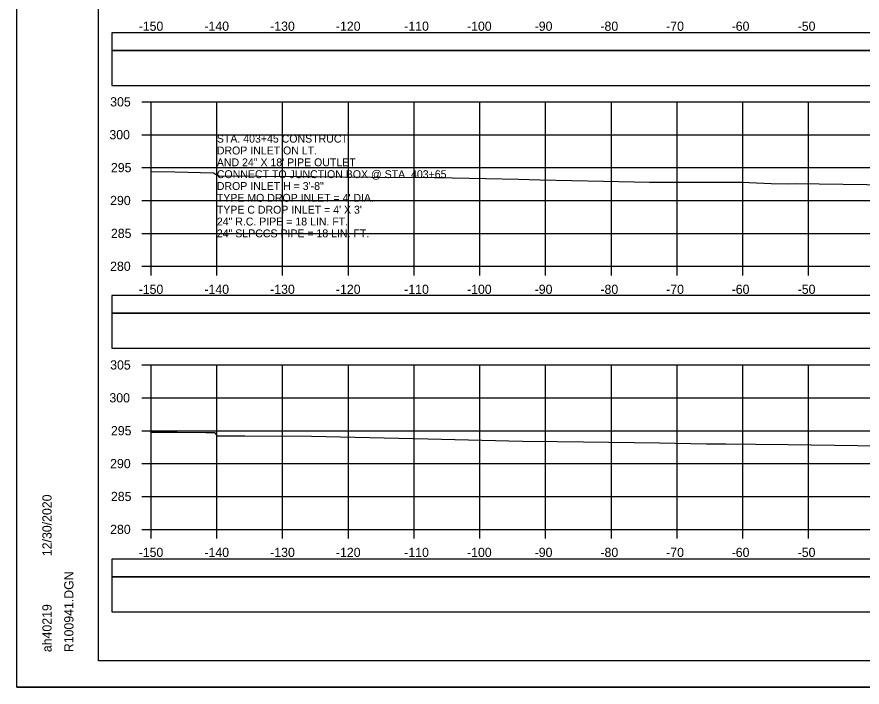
# Model space of a CAD drawing. Extents: x 1370538 to 1372872, y 376220 to 381127.
# Drawn here: x 1370538.2 to 1370666.7, y 376647.1 to 376749 of the extents above; entities that cross this region are included whole.
import ezdxf

# ---------------------------------------------------------------- set-up
doc = ezdxf.new("R2010")
doc.units = 0
for name, color, linetype in [('R_Border Notes', 7, 'Continuous'), ('R_Border PE', 7, 'Continuous'), ('R_Border Prem', 7, 'Continuous'), ('R_Dimension', 7, 'Continuous'), ('R_Grid', 7, 'Continuous'), ('R_No Plot', 7, 'Continuous'), ('R_Water Annot', 7, 'Continuous'), ('T_Detection Zones', 7, 'Continuous')]:
    doc.layers.add(name, color=color, linetype=linetype)

msp = doc.modelspace()

# ---------------------------------------------------------------- linework, layer by layer
at = {"layer": 'R_Border Notes'}
for p, q in [((1370550.61, 376651.09), (1370550.61, 376856.55)), ((1370550.61, 376651.09), (1370550.61, 376651.09)), ((1370866.79, 376651.09), (1370550.61, 376651.09))]:
    msp.add_line(p, q, dxfattribs=at)
at = {"layer": 'R_Border Prem'}
for p, q in [((1370557.21, 376736.09), (1370558.61, 376736.09)), ((1370558.61, 376711.09), (1370558.61, 376736.09)), ((1370557.21, 376731.09), (1370558.61, 376731.09)), ((1370557.21, 376726.09), (1370558.61, 376726.09)), ((1370557.21, 376721.09), (1370558.61, 376721.09)), ((1370557.21, 376716.09), (1370558.61, 376716.09)), ((1370557.21, 376711.09), (1370558.61, 376711.09)), ((1370558.61, 376711.09), (1370858.61, 376711.09)), ((1370558.61, 376709.69), (1370558.61, 376711.09)), ((1370568.61, 376709.69), (1370568.61, 376711.09)), ((1370578.61, 376709.69), (1370578.61, 376711.09)), ((1370588.61, 376709.69), (1370588.61, 376711.09)), ((1370598.61, 376709.69), (1370598.61, 376711.09)), ((1370608.61, 376709.69), (1370608.61, 376711.09)), ((1370618.61, 376709.69), (1370618.61, 376711.09)), ((1370628.61, 376709.69), (1370628.61, 376711.09)), ((1370638.61, 376709.69), (1370638.61, 376711.09)), ((1370648.61, 376709.69), (1370648.61, 376711.09)), ((1370658.61, 376709.69), (1370658.61, 376711.09)), ((1370557.21, 376696.09), (1370558.61, 376696.09)), ((1370558.61, 376671.09), (1370558.61, 376696.09)), ((1370557.21, 376691.09), (1370558.61, 376691.09)), ((1370557.21, 376686.09), (1370558.61, 376686.09)), ((1370557.21, 376681.09), (1370558.61, 376681.09)), ((1370557.21, 376676.09), (1370558.61, 376676.09)), ((1370557.21, 376671.09), (1370558.61, 376671.09)), ((1370558.61, 376671.09), (1370858.61, 376671.09)), ((1370558.61, 376669.69), (1370558.61, 376671.09)), ((1370568.61, 376669.69), (1370568.61, 376671.09)), ((1370578.61, 376669.69), (1370578.61, 376671.09)), ((1370588.61, 376669.69), (1370588.61, 376671.09)), ((1370598.61, 376669.69), (1370598.61, 376671.09)), ((1370608.61, 376669.69), (1370608.61, 376671.09)), ((1370618.61, 376669.69), (1370618.61, 376671.09)), ((1370628.61, 376669.69), (1370628.61, 376671.09)), ((1370638.61, 376669.69), (1370638.61, 376671.09)), ((1370648.61, 376669.69), (1370648.61, 376671.09)), ((1370658.61, 376669.69), (1370658.61, 376671.09))]:
    msp.add_line(p, q, dxfattribs=at)
at = {"layer": 'R_Dimension'}
for points in [[(1370558.61, 376725.49), (1370562.24, 376725.46), (1370568.1, 376725.3), (1370568.39, 376725.1), (1370568.9, 376724.82), (1370581.05, 376724.74), (1370583.35, 376724.73), (1370592.13, 376724.66), (1370601.65, 376724.59), (1370602.2, 376724.57), (1370603.4, 376724.57), (1370604.44, 376724.54), (1370614.51, 376724.32), (1370617.76, 376724.25), (1370627.44, 376724.01), (1370634.41, 376723.9), (1370648.47, 376723.85), (1370652.91, 376723.68), (1370655.5, 376723.63), (1370656.58, 376723.66), (1370671.11, 376723.46)], [(1370558.61, 376685.86), (1370561.31, 376685.86), (1370562.58, 376685.86), (1370566.92, 376685.82), (1370568.29, 376685.81), (1370568.35, 376685.7), (1370568.59, 376685.31), (1370572.85, 376685.31), (1370583.03, 376685.28), (1370600.68, 376684.87), (1370615.1, 376684.52), (1370620.35, 376684.47), (1370624.38, 376684.41), (1370635.93, 376684.22), (1370643.07, 376684.1), (1370646.04, 376684.07), (1370650.55, 376684.03), (1370655.53, 376683.97), (1370673.09, 376683.75)]]:
    msp.add_lwpolyline(points, dxfattribs=at)
at = {"layer": 'R_Grid'}
for p, q in [((1370558.61, 376736.09), (1370858.61, 376736.09)), ((1370558.61, 376711.09), (1370558.61, 376736.09)), ((1370568.61, 376711.09), (1370568.61, 376736.09)), ((1370578.61, 376711.09), (1370578.61, 376736.09)), ((1370588.61, 376711.09), (1370588.61, 376736.09)), ((1370598.61, 376711.09), (1370598.61, 376736.09)), ((1370608.61, 376711.09), (1370608.61, 376736.09)), ((1370618.61, 376711.09), (1370618.61, 376736.09)), ((1370628.61, 376711.09), (1370628.61, 376736.09)), ((1370638.61, 376711.09), (1370638.61, 376736.09)), ((1370648.61, 376711.09), (1370648.61, 376736.09)), ((1370658.61, 376711.09), (1370658.61, 376736.09)), ((1370558.61, 376731.09), (1370858.61, 376731.09)), ((1370558.61, 376726.09), (1370858.61, 376726.09)), ((1370558.61, 376721.09), (1370858.61, 376721.09)), ((1370558.61, 376716.09), (1370858.61, 376716.09)), ((1370558.61, 376711.09), (1370858.61, 376711.09)), ((1370558.61, 376696.09), (1370858.61, 376696.09)), ((1370558.61, 376671.09), (1370558.61, 376696.09)), ((1370568.61, 376671.09), (1370568.61, 376696.09)), ((1370578.61, 376671.09), (1370578.61, 376696.09)), ((1370588.61, 376671.09), (1370588.61, 376696.09)), ((1370598.61, 376671.09), (1370598.61, 376696.09)), ((1370608.61, 376671.09), (1370608.61, 376696.09)), ((1370618.61, 376671.09), (1370618.61, 376696.09)), ((1370628.61, 376671.09), (1370628.61, 376696.09)), ((1370638.61, 376671.09), (1370638.61, 376696.09)), ((1370648.61, 376671.09), (1370648.61, 376696.09)), ((1370658.61, 376671.09), (1370658.61, 376696.09)), ((1370558.61, 376691.09), (1370858.61, 376691.09)), ((1370558.61, 376686.09), (1370858.61, 376686.09)), ((1370558.61, 376681.09), (1370858.61, 376681.09)), ((1370558.61, 376676.09), (1370858.61, 376676.09)), ((1370558.61, 376671.09), (1370858.61, 376671.09))]:
    msp.add_line(p, q, dxfattribs=at)
at = {"layer": 'R_No Plot'}
msp.add_line((1370538.21, 376647.11), (1370871.54, 376647.11), dxfattribs=at)
for points in [[(1370538.2, 376860.44), (1370871.54, 376860.44), (1370871.54, 376647.11), (1370538.2, 376647.11)], [(1370784.53, 376856.55), (1370784.53, 376846.67), (1370820.26, 376846.67), (1370820.26, 376843.75), (1370843.46, 376843.75), (1370843.46, 376819.42), (1370866.79, 376819.42), (1370866.79, 376651.09), (1370550.61, 376651.09), (1370550.61, 376856.55)]]:
    msp.add_lwpolyline(points, close=True, dxfattribs=at)
at = {"layer": 'T_Detection Zones'}
for points in [[(1370552.62, 376743.88), (1370864.59, 376743.88), (1370864.59, 376746.59), (1370552.62, 376746.59)], [(1370552.62, 376738.56), (1370864.59, 376738.56), (1370864.59, 376743.88), (1370552.62, 376743.88)], [(1370552.62, 376703.94), (1370864.59, 376703.94), (1370864.59, 376706.65), (1370552.62, 376706.65)], [(1370552.62, 376698.62), (1370864.59, 376698.62), (1370864.59, 376703.94), (1370552.62, 376703.94)], [(1370552.62, 376663.85), (1370864.59, 376663.85), (1370864.59, 376666.56), (1370552.62, 376666.56)], [(1370552.62, 376658.53), (1370864.59, 376658.53), (1370864.59, 376663.85), (1370552.62, 376663.85)]]:
    msp.add_lwpolyline(points, close=True, dxfattribs=at)

# ---------------------------------------------------------------- texts
at = {"layer": 'R_Border Notes'}
for s, p in [('12/30/2020', (1370543.47, 376667.02)), ('R100941.DGN', (1370546.8, 376652.42)), ('ah40219', (1370543.47, 376652.42))]:
    msp.add_text(s, height=1.4, rotation=90, dxfattribs=at).set_placement(p)
at = {"layer": 'R_Border PE'}
for s, p in [('-150', (1370556.72, 376746.89)), ('-140', (1370566.72, 376746.89)), ('-130', (1370576.72, 376746.89)), ('-120', (1370586.72, 376746.89)), ('-110', (1370597.11, 376746.89)), ('-100', (1370606.66, 376746.89)), ('-90', (1370616.95, 376746.89)), ('-80', (1370626.95, 376746.89)), ('-70', (1370636.95, 376746.89)), ('-60', (1370646.91, 376746.89)), ('-50', (1370656.95, 376746.89)), ('305', (1370552.39, 376735.39)), ('300', (1370552.27, 376730.39)), ('295', (1370552.5, 376725.39)), ('290', (1370552.38, 376720.39)), ('285', (1370552.5, 376715.39)), ('280', (1370552.38, 376710.39)), ('-150', (1370556.72, 376706.89)), ('-140', (1370566.72, 376706.89)), ('-130', (1370576.72, 376706.89)), ('-120', (1370586.72, 376706.89)), ('-110', (1370597.11, 376706.89)), ('-100', (1370606.66, 376706.89)), ('-90', (1370616.95, 376706.89)), ('-80', (1370626.95, 376706.89)), ('-70', (1370636.95, 376706.89)), ('-60', (1370646.91, 376706.89)), ('-50', (1370656.95, 376706.89)), ('305', (1370552.39, 376695.39)), ('300', (1370552.27, 376690.39)), ('295', (1370552.5, 376685.39)), ('290', (1370552.38, 376680.39)), ('285', (1370552.5, 376675.39)), ('280', (1370552.38, 376670.39)), ('-150', (1370556.72, 376666.89)), ('-140', (1370566.72, 376666.89)), ('-130', (1370576.72, 376666.89)), ('-120', (1370586.72, 376666.89)), ('-110', (1370597.11, 376666.89)), ('-100', (1370606.66, 376666.89)), ('-90', (1370616.95, 376666.89)), ('-80', (1370626.95, 376666.89)), ('-70', (1370636.95, 376666.89)), ('-60', (1370646.91, 376666.89)), ('-50', (1370656.95, 376666.89))]:
    msp.add_text(s, height=1.4, dxfattribs=at).set_placement(p)
at = {"layer": 'R_Water Annot'}
for s, p in [('STA. 403+45 CONSTRUCT', (1370568.61, 376729.89)), ('DROP INLET ON LT.', (1370568.61, 376728.09)), ('AND 24" X 18\' PIPE OUTLET', (1370568.61, 376726.29)), ('CONNECT TO JUNCTION BOX @ STA. 403+65', (1370568.61, 376724.49)), ('DROP INLET H = 3\'-8"', (1370568.61, 376722.69)), ("TYPE MO DROP INLET = 4' DIA.", (1370568.61, 376720.89)), ("TYPE C DROP INLET = 4' X 3'", (1370568.61, 376719.09)), ('24" R.C. PIPE = 18 LIN. FT.', (1370568.61, 376717.29)), ('24" SLPCCS PIPE = 18 LIN. FT.', (1370568.61, 376715.49))]:
    msp.add_text(s, height=1.2, dxfattribs=at).set_placement(p)

doc.saveas('drawing.dxf')
